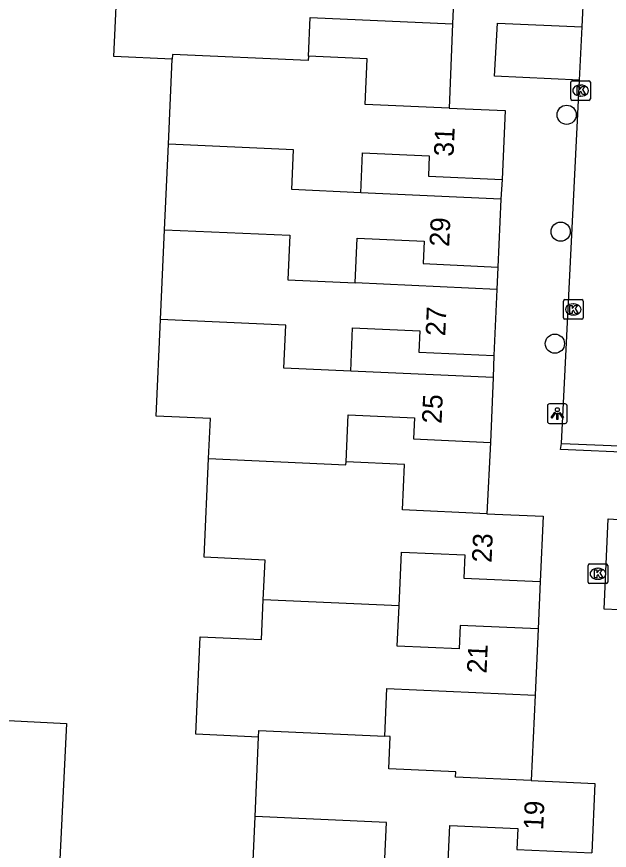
# Model space of a CAD drawing. Extents: x 162990 to 165007, y 383433 to 384336.
# Drawn here: x 164588.93 to 164619.06, y 383798.57 to 383840.95 of the extents above; entities that cross this region are included whole.
import ezdxf

# ---------------------------------------------------------------- set-up
doc = ezdxf.new("R2010")
doc.units = 0
for name, color, linetype in [('IMGEO_Boom', 7, 'Continuous'), ('IMGEO_Groenvoorziening', 7, 'Continuous'), ('IMGEO_Kolk', 7, 'Continuous'), ('IMGEO_Lichtpunt', 7, 'Continuous'), ('IMGEO_Muur', 7, 'Continuous'), ('IMGEO_Pand', 7, 'Continuous'), ('IMGEO_Pand_nummerreeks', 7, 'Continuous'), ('IMGEO_Rijbaan_lokaal_open', 7, 'Continuous'), ('IMGEO_Voetpad_open', 7, 'Continuous')]:
    doc.layers.add(name, color=color, linetype=linetype)

msp = doc.modelspace()

# ---------------------------------------------------------------- linework, layer by layer
at = {"layer": 'IMGEO_Boom'}
for centre in [(164616.89, 383835.966), (164616.585, 383830.024), (164616.291, 383824.331)]:
    msp.add_circle(centre, 0.489, dxfattribs=at)
at = {"layer": 'IMGEO_Groenvoorziening'}
msp.add_lwpolyline([(164585.177, 383805.338), (164591.455, 383805.018), (164590.635, 383788.115)], dxfattribs=at)
at = {"layer": 'IMGEO_Kolk'}
for p, q in [((164617.096, 383836.772), (164617.096, 383837.624)), ((164617.171, 383837.698), (164618.023, 383837.698)), ((164617.584, 383837.478), (164617.609, 383837.478)), ((164618.097, 383837.624), (164618.097, 383836.772)), ((164617.607, 383836.918), (164617.582, 383836.918)), ((164618.023, 383836.698), (164617.171, 383836.698)), ((164616.728, 383825.645), (164616.728, 383826.497)), ((164616.803, 383826.571), (164617.655, 383826.571)), ((164617.216, 383826.351), (164617.241, 383826.351)), ((164617.729, 383826.497), (164617.729, 383825.645)), ((164617.655, 383825.571), (164616.803, 383825.571)), ((164617.239, 383825.791), (164617.214, 383825.791)), ((164617.977, 383812.204), (164617.977, 383813.056)), ((164618.052, 383813.13), (164618.904, 383813.13)), ((164618.465, 383812.91), (164618.49, 383812.91)), ((164618.978, 383813.056), (164618.978, 383812.204)), ((164618.488, 383812.35), (164618.463, 383812.35)), ((164618.904, 383812.13), (164618.052, 383812.13))]:
    msp.add_line(p, q, dxfattribs=at)
for points in [[(164617.096, 383836.772), (164617.096, 383837.624)], [(164617.171, 383837.698), (164618.023, 383837.698)], [(164617.417, 383837.398), (164617.54, 383837.398), (164617.54, 383837.247), (164617.67, 383837.398), (164617.834, 383837.398), (164617.688, 383837.247), (164617.841, 383836.998), (164617.689, 383836.998), (164617.604, 383837.162), (164617.54, 383837.095), (164617.54, 383836.998), (164617.417, 383836.998), (164617.417, 383837.398)], [(164618.097, 383837.624), (164618.097, 383836.772)], [(164618.023, 383836.698), (164617.171, 383836.698)], [(164616.728, 383825.645), (164616.728, 383826.497)], [(164616.803, 383826.571), (164617.655, 383826.571)], [(164617.729, 383826.497), (164617.729, 383825.645)], [(164617.049, 383826.271), (164617.172, 383826.271), (164617.172, 383826.12), (164617.302, 383826.271), (164617.466, 383826.271), (164617.32, 383826.12), (164617.473, 383825.871), (164617.321, 383825.871), (164617.236, 383826.035), (164617.172, 383825.968), (164617.172, 383825.871), (164617.049, 383825.871), (164617.049, 383826.271)], [(164617.655, 383825.571), (164616.803, 383825.571)], [(164617.977, 383812.204), (164617.977, 383813.056)], [(164618.052, 383813.13), (164618.904, 383813.13)], [(164618.298, 383812.83), (164618.421, 383812.83), (164618.421, 383812.679), (164618.551, 383812.83), (164618.715, 383812.83), (164618.569, 383812.679), (164618.722, 383812.43), (164618.57, 383812.43), (164618.485, 383812.594), (164618.421, 383812.527), (164618.421, 383812.43), (164618.298, 383812.43), (164618.298, 383812.83)], [(164618.978, 383813.056), (164618.978, 383812.204)], [(164618.904, 383812.13), (164618.052, 383812.13)]]:
    msp.add_lwpolyline(points, dxfattribs=at)
for centre, start, end in [((164617.173, 383837.622), 91.552, 178.448), ((164617.173, 383837.622), 91.552, 178.448), ((164618.021, 383837.622), 1.552, 88.448), ((164618.021, 383837.622), 1.552, 88.448), ((164617.173, 383836.774), 181.552, 268.448), ((164617.173, 383836.774), 181.552, 268.448), ((164618.021, 383836.774), 271.552, 358.448), ((164618.021, 383836.774), 271.552, 358.448), ((164616.805, 383826.495), 91.552, 178.448), ((164616.805, 383826.495), 91.552, 178.448), ((164617.653, 383826.495), 1.552, 88.448), ((164617.653, 383826.495), 1.552, 88.448), ((164616.805, 383825.647), 181.552, 268.448), ((164616.805, 383825.647), 181.552, 268.448), ((164617.653, 383825.647), 271.552, 358.448), ((164617.653, 383825.647), 271.552, 358.448), ((164618.054, 383813.054), 91.552, 178.448), ((164618.054, 383813.054), 91.552, 178.448), ((164618.902, 383813.054), 1.552, 88.448), ((164618.902, 383813.054), 1.552, 88.448), ((164618.054, 383812.206), 181.552, 268.448), ((164618.054, 383812.206), 181.552, 268.448), ((164618.902, 383812.206), 271.552, 358.448), ((164618.902, 383812.206), 271.552, 358.448)]:
    msp.add_arc(centre, 0.0765, start, end, dxfattribs=at)
for centre, major_axis, ratio, start_param, end_param in [((164617.583, 383837.198), (-0.387, 0.002), 0.722429, 4.712389, 7.853982), ((164617.608, 383837.198), (-0.39, 0.002), 0.717154, 1.570796, 4.712389), ((164617.215, 383826.071), (-0.387, 0.002), 0.722429, 4.712389, 7.853982), ((164617.24, 383826.071), (-0.39, 0.002), 0.717154, 1.570796, 4.712389), ((164618.464, 383812.63), (-0.387, 0.002), 0.722429, 4.712389, 7.853982), ((164618.489, 383812.63), (-0.39, 0.002), 0.717154, 1.570796, 4.712389)]:
    msp.add_ellipse(centre, major_axis=major_axis, ratio=ratio, start_param=start_param, end_param=end_param, dxfattribs=at)
at = {"layer": 'IMGEO_Lichtpunt'}
for p, q in [((164616.819, 383821.271), (164616.011, 383821.271)), ((164616.819, 383821.271), (164616.011, 383821.271)), ((164615.917, 383821.176), (164615.917, 383820.369)), ((164615.917, 383821.176), (164615.917, 383820.369)), ((164616.913, 383820.369), (164616.913, 383821.176)), ((164616.913, 383820.369), (164616.913, 383821.176)), ((164616.011, 383820.275), (164616.819, 383820.275)), ((164616.011, 383820.275), (164616.819, 383820.275))]:
    msp.add_line(p, q, dxfattribs=at)
for points in [[(164616.291, 383820.84), (164616.33, 383820.812), (164616.142, 383820.55), (164616.104, 383820.577), (164616.291, 383820.84)], [(164616.393, 383820.792), (164616.44, 383820.792), (164616.44, 383820.47), (164616.393, 383820.47), (164616.393, 383820.792)], [(164616.503, 383820.812), (164616.541, 383820.839), (164616.728, 383820.577), (164616.689, 383820.549), (164616.503, 383820.812)]]:
    msp.add_lwpolyline(points, dxfattribs=at)
msp.add_circle((164616.416, 383820.974), 0.0994, dxfattribs=at)
for centre, start, end in [((164616.011, 383821.176), 90, 180), ((164616.011, 383821.176), 90, 180), ((164616.819, 383821.176), 0, 90), ((164616.819, 383821.176), 0, 90), ((164616.011, 383820.369), 180, 270), ((164616.011, 383820.369), 180, 270), ((164616.819, 383820.369), 270, 0), ((164616.819, 383820.369), 270, 360)]:
    msp.add_arc(centre, 0.0946, start, end, dxfattribs=at)
at = {"layer": 'IMGEO_Muur'}
for points in [[(164621.988, 383806.164), (164621.648, 383806.15), (164621.849, 383810.702), (164618.804, 383810.83), (164619.007, 383815.426), (164620.349, 383815.349), (164620.459, 383818.789), (164616.582, 383818.956), (164616.626, 383819.255)], [(164616.626, 383819.255), (164617.063, 383819.237), (164620.824, 383819.083), (164620.74, 383815.352), (164623.707, 383815.211)]]:
    msp.add_lwpolyline(points, dxfattribs=at)
at = {"layer": 'IMGEO_Pand'}
for points in [[(164611.236, 383844.055), (164611.081, 383840.585)], [(164596.835, 383838.792), (164593.869, 383838.925), (164594.081, 383843.653)], [(164603.76, 383838.953), (164603.846, 383840.909), (164611.081, 383840.585)], [(164603.76, 383838.953), (164603.75, 383838.724), (164596.846, 383839.038), (164596.835, 383838.792)], [(164596.642, 383834.476), (164596.835, 383838.792)], [(164610.911, 383836.306), (164606.645, 383836.497), (164606.749, 383838.819), (164603.76, 383838.953)], [(164610.911, 383836.306), (164613.763, 383836.178), (164613.606, 383832.68)], [(164596.446, 383830.121), (164596.642, 383834.476)], [(164606.426, 383832.003), (164602.918, 383832.163), (164603.009, 383834.185), (164596.642, 383834.476)], [(164606.426, 383832.003), (164606.516, 383834.024), (164609.904, 383833.872), (164609.858, 383832.848), (164613.606, 383832.68)], [(164613.545, 383831.684), (164606.426, 383832.003)], [(164613.545, 383831.684), (164613.39, 383828.228)], [(164596.242, 383825.559), (164596.446, 383830.121)], [(164596.446, 383830.121), (164602.814, 383829.841), (164602.712, 383827.57), (164606.14, 383827.415)], [(164606.14, 383827.415), (164606.242, 383829.69), (164609.644, 383829.538), (164609.593, 383828.398), (164613.39, 383828.228)], [(164613.346, 383827.092), (164606.14, 383827.415)], [(164613.346, 383827.092), (164613.195, 383823.735)], [(164598.685, 383818.487), (164598.776, 383820.525), (164596.022, 383820.648), (164596.242, 383825.559)], [(164605.91, 383822.936), (164602.51, 383823.088), (164602.609, 383825.279), (164596.242, 383825.559)], [(164605.91, 383822.936), (164606.009, 383825.132), (164609.424, 383824.979), (164609.376, 383823.906), (164613.195, 383823.735)], [(164613.157, 383822.612), (164605.91, 383822.936)], [(164613.157, 383822.612), (164613.01, 383819.314)], [(164605.675, 383818.326), (164605.78, 383820.71), (164609.146, 383820.56), (164609.098, 383819.489), (164613.01, 383819.314)], [(164601.465, 383811.31), (164601.556, 383813.331), (164598.46, 383813.47), (164598.685, 383818.487)], [(164598.685, 383818.487), (164605.668, 383818.175), (164605.675, 383818.326)], [(164612.83, 383815.684), (164608.538, 383815.876), (164608.642, 383818.193), (164605.675, 383818.326)], [(164612.83, 383815.684), (164615.698, 383815.555), (164615.55, 383812.236)], [(164608.368, 383811.002), (164608.491, 383813.739), (164611.713, 383813.594), (164611.66, 383812.41), (164615.55, 383812.236)], [(164601.225, 383804.329), (164598.039, 383804.472), (164598.261, 383809.429), (164601.375, 383809.29), (164601.465, 383811.31)], [(164608.368, 383811.002), (164601.465, 383811.31)], [(164615.44, 383809.829), (164611.476, 383810.007), (164611.422, 383808.811), (164608.276, 383808.952), (164608.368, 383811.002)], [(164615.44, 383809.829), (164615.289, 383806.469)], [(164607.643, 383804.373), (164607.752, 383806.807), (164615.289, 383806.469)], [(164601.046, 383800.284), (164601.225, 383804.329)], [(164601.225, 383804.329), (164601.24, 383804.662), (164607.643, 383804.373)], [(164615.089, 383802.119), (164611.237, 383802.292), (164611.249, 383802.561), (164607.849, 383802.713), (164607.922, 383804.36), (164607.643, 383804.373)], [(164615.089, 383802.119), (164618.323, 383801.974), (164618.165, 383798.448)], [(164600.845, 383795.807), (164601.046, 383800.284)], [(164610.853, 383797.642), (164607.63, 383797.785), (164607.728, 383799.984), (164601.046, 383800.284)], [(164610.853, 383797.642), (164610.951, 383799.841), (164614.41, 383799.686), (164614.362, 383798.619), (164618.165, 383798.448)]]:
    msp.add_lwpolyline(points, dxfattribs=at)
at = {"layer": 'IMGEO_Rijbaan_lokaal_open'}
for points in [[(164617.675, 383840.431), (164617.851, 383843.98)], [(164617.541, 383837.731), (164617.675, 383840.431)], [(164616.626, 383819.255), (164617.541, 383837.731)]]:
    msp.add_lwpolyline(points, dxfattribs=at)
at = {"layer": 'IMGEO_Voetpad_open'}
for points in [[(164611.081, 383840.585), (164610.911, 383836.306)], [(164617.541, 383837.731), (164613.228, 383837.926), (164613.374, 383840.63), (164617.675, 383840.431)], [(164613.606, 383832.68), (164613.545, 383831.684)], [(164613.39, 383828.228), (164613.346, 383827.092)], [(164613.195, 383823.735), (164613.157, 383822.612)], [(164613.01, 383819.314), (164612.83, 383815.684)], [(164615.55, 383812.236), (164615.44, 383809.829)], [(164615.289, 383806.469), (164615.089, 383802.119)]]:
    msp.add_lwpolyline(points, dxfattribs=at)

# ---------------------------------------------------------------- texts
at = {"layer": 'IMGEO_Pand_nummerreeks'}
for s, rotation, p in [('31', 87.4301, (164611.135, 383833.829)), ('29', 87.432, (164610.913, 383829.244)), ('27', 87.4245, (164610.716, 383824.702)), ('25', 87.4479, (164610.529, 383820.25)), ('23', 87.4468, (164613.07, 383813.183)), ('21', 87.4268, (164612.815, 383807.549)), ('19', 87.4343, (164615.694, 383799.59))]:
    msp.add_text(s, height=1, rotation=rotation, dxfattribs=at).set_placement(p)

doc.saveas('drawing.dxf')
